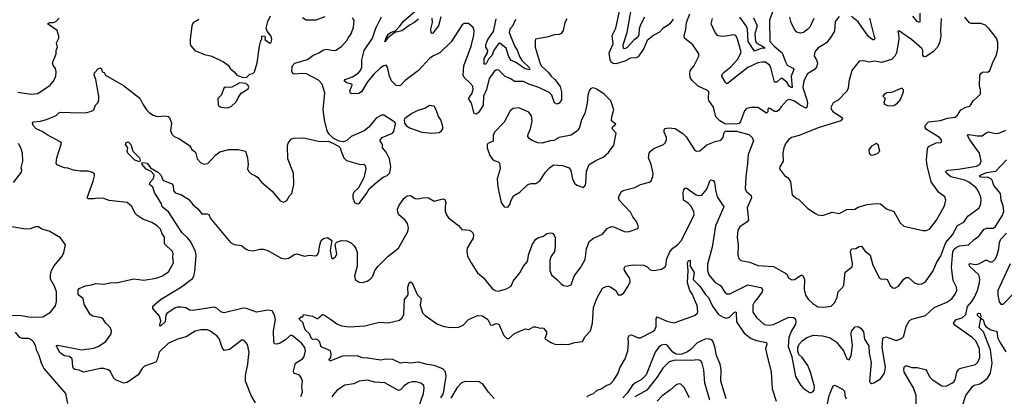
# Model space of a CAD drawing. Extents: x 2133461 to 2293071, y 753526 to 916327.
# Tile 307 of 459: x 2224932 to 2233754, y 881809 to 885181. Entities that reach past the tile are written whole.
import ezdxf

# ---------------------------------------------------------------- set-up
doc = ezdxf.new("R2010")
doc.units = 0

msp = doc.modelspace()

# ---------------------------------------------------------------- linework, layer by layer
at = {"layer": '0CON10XD'}
for points in [[(2230788.8, 885185), (2230756.2, 885145), (2230691.9, 885098.1), (2230665, 885069.2), (2230615, 885042.9), (2230554.7, 884995.3), (2230525, 884922), (2230475, 884847.5), (2230455, 884840), (2230405, 884835.9), (2230355, 884808.9), (2230275, 884786.2), (2230249.8, 884789.8), (2230232, 884802), (2230222, 884822), (2230215.3, 884885), (2230249.6, 884965), (2230241.7, 885038.3), (2230273.8, 885105), (2230320.8, 885325)], [(2231705, 885323.8), (2231652, 885178), (2231654.7, 884985), (2231691.1, 884945), (2231764, 884884), (2231792.5, 884805), (2231810, 884775), (2231866.5, 884745), (2231868.8, 884735), (2231845.2, 884675), (2231853.8, 884575), (2231845, 884572.5), (2231825.5, 884585), (2231805, 884620.4), (2231765, 884655.6), (2231755, 884657.1), (2231715, 884620.6), (2231695, 884622.9), (2231662.4, 884752.4), (2231650, 884775), (2231615, 884800), (2231585, 884802.1), (2231545.3, 884794.7), (2231455, 884753.9), (2231275, 884609.2), (2231265, 884609.2), (2231255, 884618.8), (2231224.2, 884675), (2231229.2, 884695), (2231245, 884712.5), (2231305, 884760), (2231364.7, 884825), (2231392.1, 884875), (2231396.2, 884893.8), (2231364.4, 885005.6), (2231348.3, 885038.3), (2231335, 885045.6), (2231235, 885032), (2231187.7, 885037.7), (2231163.6, 885065), (2231126.9, 885145), (2231139.6, 885190.4)], [(2226965, 884664), (2226995, 884692.5), (2227020.7, 884699.3), (2227036.2, 884715), (2227060, 884795), (2227080, 884945), (2227093, 884993), (2227102.5, 885005), (2227103.3, 885035), (2227125, 885037.5), (2227132.5, 885025), (2227130, 885005), (2227175, 884970), (2227185, 884980), (2227191.2, 885005), (2227185, 885032.5), (2227149.3, 885079.3), (2227140, 885105), (2227154.2, 885165), (2227179.5, 885215)], [(2228505, 885186.1), (2228465, 885153.8), (2228430, 885135), (2228355, 885082.1), (2228292.5, 885067.5), (2228231.5, 885018.5), (2228205, 884982.5), (2228215, 885019.2), (2228235, 885047.1), (2228255, 885066.4), (2228299.6, 885080.4), (2228338.1, 885121.9), (2228367.3, 885165), (2228500.2, 885279.8)], [(2230531.1, 885205), (2230493.8, 885135), (2230482.1, 885097.9), (2230478.9, 885045), (2230470.2, 885025), (2230435, 884996.8), (2230375, 884931.6), (2230355, 884919.1), (2230343.6, 884923.6), (2230339, 884955), (2230374.9, 885065.1), (2230411.8, 885268.2)], [(2232275, 885208.8), (2232238, 885165), (2232232.7, 885077.3), (2232194.2, 885015), (2232160, 884975), (2232083.8, 884925), (2232056.1, 884893.9), (2232050, 884855), (2232072.1, 884822.1), (2232080.4, 884795), (2232073.1, 884756.9), (2232053.4, 884736.6), (2231992.2, 884695), (2231956.9, 884635), (2231948.6, 884575), (2231984.7, 884465), (2231989.6, 884435), (2231986, 884394), (2231975, 884390), (2231965, 884394.2), (2231915, 884421.8), (2231875, 884452.5), (2231832.4, 884467.6), (2231809.8, 884460.2), (2231755, 884399.4), (2231731.1, 884368.9), (2231715, 884358.1), (2231695, 884359.4), (2231655, 884385.8), (2231642, 884388), (2231635, 884380), (2231634.2, 884355), (2231625, 884342.9), (2231545, 884394.3), (2231485, 884394.4), (2231445, 884386.9), (2231426.9, 884365), (2231391.2, 884268.8), (2231377.5, 884252.5), (2231365, 884248), (2231255, 884245.7), (2231205.6, 884275.6), (2231171.1, 884311.1), (2231148.5, 884398.5), (2231107.8, 884457.8), (2231103.6, 884475), (2231107.3, 884535), (2231095, 884547.3), (2231010, 884585), (2230956.3, 884636.3), (2230940.6, 884665), (2230935.4, 884695), (2230939.1, 884725), (2230971.2, 884765), (2231016, 884855), (2231017.5, 884875), (2230965, 884957.5), (2230890, 885015), (2230886, 885035), (2230900, 885095), (2230908, 885155), (2230935.7, 885234.3)], [(2232998.5, 885238.5), (2232998.2, 885161.8), (2232993.9, 885156.1), (2232975, 885164.4), (2232935, 885212.3)], [(2224915, 884531.1), (2225035, 884515.6), (2225095, 884520.6), (2225205.6, 884594.4), (2225231.7, 884628.3), (2225255, 884672.5), (2225258.6, 884715), (2225252.5, 884745), (2225232, 884775), (2225226, 884795), (2225258.8, 884875), (2225258.8, 884905), (2225270, 884935), (2225263.3, 884975), (2225283.3, 885015), (2225283.3, 885035), (2225267.5, 885085), (2225182.5, 885145), (2225200, 885155), (2225235, 885156.2), (2225257.5, 885165), (2225286.1, 885193.9)], [(2226536.1, 885183.9), (2226487, 885153), (2226473.6, 885126.4), (2226460, 885005), (2226460, 884965), (2226466.4, 884946.4), (2226502.5, 884905), (2226588.3, 884868.3), (2226655, 884853.3), (2226757.5, 884805), (2226800, 884775), (2226820.7, 884740.7), (2226853.9, 884713.9), (2226877.5, 884685), (2226925.9, 884665.9), (2226965, 884664)], [(2228020, 884185), (2227903.3, 884135), (2227865, 884100), (2227835, 884086.2), (2227795, 884092), (2227740.5, 884120.5), (2227705.5, 884155.5), (2227687.5, 884185), (2227662.2, 884285), (2227650, 884375), (2227665.6, 884525), (2227641.4, 884605), (2227608.8, 884638.8), (2227502.5, 884695), (2227465, 884700), (2227392.2, 884692.2), (2227379.4, 884699.4), (2227370.7, 884720.7), (2227373.5, 884765), (2227398.8, 884791.2), (2227512, 884825), (2227558.9, 884861.1), (2227613.3, 884885), (2227655, 884912), (2227684.2, 884915.8), (2227745, 884906), (2227765, 884909.2), (2227815, 884942), (2227864.2, 884995), (2227879.3, 885020.7), (2227901.4, 885055), (2227924.3, 885115.7), (2227929.2, 885175), (2227915, 885198.8)], [(2227665, 885206.9), (2227585, 885178.2), (2227497.8, 885177.8), (2227466.4, 885196.4)], [(2229835, 885190), (2229817.5, 885155), (2229801.5, 885085), (2229782.8, 885057.2), (2229765, 885048.1), (2229725, 885045.6), (2229655, 885025.6), (2229555, 885007.5), (2229550, 884995), (2229552, 884935), (2229595.6, 884785), (2229607.5, 884765), (2229669.1, 884709.1), (2229693.8, 884675), (2229726.1, 884646.1), (2229773.9, 884583.9), (2229785.8, 884535.8), (2229786.6, 884463.4), (2229765, 884434.3), (2229745, 884424), (2229725, 884437.5), (2229700, 884505), (2229675, 884528.1), (2229585, 884574.3), (2229495, 884603.8), (2229445, 884627.1), (2229365, 884628.5), (2229331.8, 884651.8), (2229282.2, 884672.3), (2229225, 884728.6), (2229205, 884731.9), (2229183.7, 884716.3), (2229140, 884655), (2229114.7, 884555), (2229087.5, 884495), (2229084.4, 884415), (2229045, 884354), (2229025, 884336.2), (2229005, 884340), (2228979.6, 884435), (2228954.5, 884475), (2228983.1, 884516.9), (2228995.3, 884555), (2228991.3, 884585), (2228965.6, 884615), (2228914.2, 884665), (2228904.5, 884685), (2228911.7, 884768.3), (2228976.7, 884945), (2229002.3, 885042.3), (2229003.6, 885083.6), (2228995, 885110), (2228955, 885147.5), (2228915, 885146.7), (2228897.5, 885135), (2228798, 884982), (2228695.6, 884884.4), (2228634.5, 884855.5), (2228605, 884832.5), (2228505.7, 884725), (2228385, 884637.5), (2228345, 884592), (2228325, 884587.5), (2228305, 884592), (2228263.9, 884633.9), (2228245.6, 884675), (2228227, 884757), (2228215, 884772.5), (2228195, 884768.8), (2228165, 884750.6), (2228105, 884692.4), (2228048.7, 884625), (2227995.4, 884534.6), (2227970.2, 884519.8), (2227906.5, 884516.5), (2227895, 884522.5), (2227890.9, 884545), (2227910.6, 884595), (2227908, 884605), (2227863.3, 884615), (2227840, 884635), (2227850, 884645), (2227915, 884669.2), (2227965, 884701.6), (2227985.8, 884725), (2227996.5, 884756.5), (2227997.6, 884822.4), (2228019.2, 884905), (2228092.5, 885015), (2228123.8, 885105), (2228174.6, 885205.4)], [(2228705, 885207.5), (2228685, 885125.6), (2228635, 885060.8), (2228625, 885056.7), (2228617.7, 885067.7), (2228617, 885097), (2228630.7, 885155), (2228628.9, 885195)], [(2229375, 885181.9), (2229347, 885123), (2229323.8, 885095), (2229316.8, 885065), (2229366.1, 884946.1), (2229389.3, 884909.3), (2229412.2, 884845), (2229433.2, 884813.2), (2229495.3, 884755), (2229502, 884738), (2229497.8, 884732.2), (2229455, 884744), (2229375, 884800.6), (2229335, 884815.4), (2229315, 884847.5), (2229290.5, 884925), (2229235, 884970.9), (2229218.7, 884961.3), (2229179, 884901), (2229166.8, 884863.2), (2229132.4, 884827.6), (2229115, 884792.9), (2229105, 884782.2), (2229095, 884783.3), (2229095.2, 884835), (2229124, 884885), (2229128.2, 884905), (2229108.2, 884935), (2229108.9, 884955), (2229127.5, 885005), (2229178.5, 885075), (2229190.5, 885129.5), (2229202.5, 885187.5)], [(2231506.5, 885196.5), (2231539.8, 885125), (2231520.4, 885055), (2231525.2, 884985.2), (2231539, 884969), (2231587.8, 884945), (2231611.2, 884925), (2231575, 884923.4), (2231515, 884899.3), (2231459.3, 884985), (2231453.3, 885095), (2231442.8, 885125), (2231385, 885202.4)], [(2233187.9, 885192.1), (2233183.1, 885085), (2233186.9, 885035), (2233175, 884973.8), (2233155, 884936), (2233120.8, 884895), (2233055, 884851.1), (2233035, 884849.2), (2233025.6, 884865), (2233025.4, 884905.4), (2233015, 884922.5), (2232923.8, 885003.8), (2232835, 885063.3), (2232815, 885077.5), (2232805, 885080), (2232800, 885075), (2232806.7, 885056.7), (2232808.1, 885005), (2232787.9, 884885), (2232774, 884856), (2232744, 884826), (2232655, 884798.5), (2232595, 884811.1), (2232545, 884801.4), (2232495, 884814), (2232455, 884808.8), (2232388.8, 884725), (2232360.9, 884629.1), (2232354.4, 884565), (2232342, 884538), (2232265, 884462), (2232222.2, 884437.8), (2232200, 884395), (2232205.7, 884375), (2232221.1, 884355), (2232302.9, 884305), (2232304.3, 884295), (2232289.2, 884275), (2232087.9, 884212.1), (2231916.4, 884143.6), (2231846.7, 884125), (2231825, 884109.2), (2231797.5, 884075), (2231780, 884035), (2231770, 883985), (2231772, 883915), (2231744.2, 883865), (2231740, 883845), (2231785, 883786.7), (2231816.7, 883765), (2231839.1, 883729.1), (2231853.6, 883613.6), (2231895, 883580), (2231910, 883575), (2231995, 883490), (2232062.5, 883445), (2232085, 883433.8), (2232125, 883428.8), (2232212.3, 883457.7), (2232275, 883446.2), (2232345, 883480), (2232414.1, 883485.9), (2232445, 883502), (2232525, 883525.8), (2232605, 883536), (2232645, 883533.3), (2232698.8, 883488.8), (2232765, 883463.8), (2232821.3, 883361.3), (2232855, 883331.2), (2233025, 883292)], [(2232048.3, 885191.7), (2232010.8, 885115), (2231994.3, 885095), (2231955, 885065.6), (2231929.7, 885060.3), (2231895, 885070.8), (2231874.5, 885094.5), (2231844.6, 885154.6), (2231831.9, 885205)], [(2232546, 885195), (2232585, 885040.8), (2232593.1, 885015), (2232588.7, 885001.3), (2232575, 885001.9), (2232555, 885014.6), (2232534.2, 885035), (2232445, 885162.7), (2232385, 885208.5)], [(2233025, 883292), (2233055, 883293.8), (2233085, 883306.2), (2233145.6, 883385), (2233219.4, 883515), (2233232, 883565), (2233221.2, 883595), (2233168.8, 883635), (2233100.5, 883730.5), (2233064, 883875), (2233056.9, 883925), (2233065.6, 884024.4), (2233075, 884046.7), (2233145, 884078.8), (2233185, 884082.5), (2233191.7, 884088.3), (2233192.5, 884105), (2233175, 884126), (2233056.6, 884196.6), (2233044.2, 884215), (2233044.2, 884235), (2233075, 884265.7), (2233182.1, 884277.9), (2233245, 884298.5), (2233315, 884309.4), (2233335, 884326), (2233366, 884375), (2233411.1, 884398.9), (2233445, 884408), (2233455, 884420), (2233475, 884456), (2233540, 884515), (2233540, 884555), (2233532.9, 884585), (2233536, 884685), (2233547.3, 884702.7), (2233565, 884713.8), (2233608.3, 884711.7), (2233624.2, 884725.8), (2233654.4, 884805.6), (2233686, 884865), (2233697.3, 884922.7), (2233697.7, 884977.7), (2233683.8, 885015), (2233619.1, 885099.1), (2233585, 885131.2), (2233545, 885147.5), (2233457.3, 885147.3), (2233443.4, 885153.4), (2233400.8, 885205)], [(2227045, 881751.2), (2227006.7, 881815), (2226955.8, 881945), (2226955.9, 881995.9), (2226975.8, 882095), (2226981.4, 882158.6), (2226987.5, 882205), (2226972.3, 882272.3), (2226945, 882308.8), (2226925, 882313.8), (2226811.2, 882228.8), (2226765, 882220), (2226745.5, 882245.5), (2226720, 882325), (2226699.4, 882349.4), (2226635, 882395.8), (2226615, 882402.5), (2226555, 882404.3), (2226505, 882391.9), (2226425, 882340.6), (2226355, 882324.3), (2226266.4, 882283.6), (2226181.4, 882205), (2226167.8, 882145), (2226152, 882115), (2226050.9, 882079.1), (2226030.9, 882059.1), (2225995, 882000), (2225895, 881931.9), (2225865, 881927.5), (2225792, 881955), (2225771.4, 881975), (2225745, 882030), (2225725.8, 882045.8), (2225685, 882058), (2225655, 882058.6), (2225505, 882024.2), (2225465, 882041.9), (2225427.5, 882047.5), (2225415, 882057.5), (2225407.5, 882075), (2225403.5, 882145), (2225378, 882165), (2225335, 882171.6), (2225309.5, 882185), (2225289.1, 882205), (2225263.8, 882255), (2225260, 882265), (2225275, 882265.6), (2225485, 882224.7), (2225595, 882240.4), (2225635, 882255.6), (2225705, 882300.8), (2225750.9, 882369.1), (2225754.3, 882395), (2225743.1, 882425), (2225703.6, 882463.6), (2225679.7, 882499.7), (2225665, 882510.8), (2225586.7, 882525), (2225565, 882542.5), (2225510.6, 882635), (2225501.2, 882685), (2225456.9, 882716.9), (2225455, 882760), (2225465.6, 882774.4), (2225521.7, 882798.3), (2225575, 882805.8), (2225615, 882820), (2225685, 882813.1), (2225755, 882826.9), (2225795.5, 882824.5), (2225955, 882861.1), (2226045, 882848.1), (2226155, 882865.7), (2226206.2, 882885), (2226265, 882924.2), (2226310, 883005), (2226303.9, 883056.1), (2226307.5, 883085), (2226300, 883105), (2226230, 883175), (2226229.2, 883235), (2226208, 883265), (2226193.1, 883305), (2226165, 883336.7), (2226115.3, 883365.3), (2226035, 883395.6), (2225980.7, 883430.7), (2225968, 883445), (2225937.4, 883507.4), (2225895, 883542.9), (2225735, 883562), (2225685, 883578.8), (2225635.9, 883584.1), (2225595, 883576.2), (2225545, 883577.5), (2225537.5, 883585), (2225591.4, 883735), (2225603.6, 883783.6), (2225601.2, 883801.2), (2225583.9, 883813.9), (2225545.8, 883825.8), (2225475, 883824.3), (2225415, 883834), (2225365, 883851.2), (2225335, 883853.8), (2225265, 883882.5), (2225258.8, 883895), (2225264.4, 883945), (2225306.7, 884075), (2225301.2, 884085), (2225179.5, 884149.5), (2225135, 884180.5), (2225080.6, 884205), (2225052.9, 884235), (2225046, 884254), (2225055, 884265.8), (2225118.6, 884271.4), (2225171.7, 884288.3), (2225257.7, 884322.3), (2225284.2, 884345.8), (2225305, 884352.5), (2225474.2, 884345.8), (2225535, 884350.8), (2225575, 884361.2), (2225596.7, 884375), (2225612, 884415), (2225632.7, 884437.3), (2225642, 884465), (2225640.8, 884495), (2225614.3, 884644.3), (2225598.8, 884685), (2225603.3, 884705), (2225635, 884740), (2225655, 884750), (2225665, 884740), (2225672.5, 884715), (2225688.3, 884708.3), (2225702.5, 884685), (2225861.7, 884591.7), (2226008.7, 884478.7), (2226035, 884423.3), (2226068, 884375), (2226095, 884347.5), (2226127, 884327), (2226165, 884314.3), (2226235, 884320), (2226262.5, 884315), (2226275, 884306.2), (2226292, 884255), (2226282.3, 884187.7), (2226296, 884155), (2226316.4, 884136.4), (2226357.3, 884117.3), (2226454, 884055), (2226475, 884020), (2226507.5, 883995), (2226522.9, 883935), (2226555, 883898), (2226585, 883888.8), (2226617, 883893), (2226689.7, 883970.3), (2226725, 883999.2), (2226805, 884019.4), (2226888.8, 884018.8), (2226955, 884002.5), (2226972, 883945), (2226978.6, 883885), (2226972.5, 883845), (2226982, 883825), (2227005, 883802), (2227045, 883784), (2227066.8, 883766.8), (2227100, 883725), (2227194.2, 883644.2), (2227265, 883560), (2227295, 883547.5), (2227325, 883562.5), (2227351.2, 883605), (2227371.2, 883625), (2227390, 883705), (2227385.5, 883805.5), (2227335.7, 883935), (2227332.7, 884047.3), (2227338.8, 884075), (2227365, 884110), (2227385, 884119.2), (2227475, 884123.8), (2227625, 884090.8), (2227695, 884092.5), (2227745, 884073.8), (2227788.8, 884048.8), (2227803.6, 884033.6), (2227813.3, 884005), (2227836.7, 883945), (2227859.3, 883919.3), (2227985, 883883.3), (2228015, 883886.7), (2228026.7, 883875), (2228032.5, 883845), (2228016.7, 883765), (2227967.5, 883675), (2227925, 883637.5), (2227916.4, 883613.6), (2227916.2, 883585), (2227933.3, 883545), (2227955, 883531.2), (2227975, 883536.7), (2228041.2, 883625), (2228064.1, 883665.9), (2228137.7, 883732.3), (2228189.5, 883770.5), (2228225, 883786.2), (2228249.1, 883810.9), (2228256.9, 883865), (2228245.7, 883935.7), (2228216.1, 883996.1), (2228182.5, 884035), (2228182.5, 884065), (2228162.5, 884095), (2228162.5, 884105), (2228180, 884125), (2228273.3, 884165), (2228285, 884180), (2228300, 884245), (2228300, 884255), (2228290, 884265), (2228250.7, 884290.7), (2228195, 884326), (2228175, 884326), (2228125, 884300.8), (2228060.9, 884219.1), (2228020, 884185)], [(2226795, 884393.3), (2226826.1, 884403.9), (2226875, 884447.5), (2226891.7, 884488.3), (2226916.1, 884523.9), (2226979.1, 884560.9), (2226984.2, 884575.8), (2226975, 884598.6), (2226955, 884610), (2226905, 884616.2), (2226831.7, 884578.3), (2226815, 884573.8), (2226775, 884576.7), (2226761.9, 884568.1), (2226741.2, 884508.8), (2226708.8, 884475), (2226710.7, 884420.7), (2226717, 884407), (2226735, 884397.5), (2226795, 884393.3)], [(2229305, 883503.3), (2229323.3, 883525), (2229336.2, 883565), (2229357.3, 883602.7), (2229415, 883638), (2229486.7, 883705), (2229515, 883714), (2229555.8, 883714.2), (2229593, 883737), (2229644.5, 883815.5), (2229678, 883855), (2229715, 883880), (2229796.1, 883876.1), (2229856.7, 883855), (2229871.2, 883831.2), (2229884.2, 883754.2), (2229906.7, 883715), (2229925, 883700), (2229985, 883677.5), (2230000, 883695), (2230006.2, 883715), (2230012, 883825), (2230035, 883883.3), (2230095, 883921.2), (2230160.5, 883949.5), (2230209.5, 883990.5), (2230255, 884056.7), (2230278, 884165), (2230240.8, 884205), (2230246.4, 884223.6), (2230272.5, 884245), (2230233.8, 884275), (2230236.7, 884315), (2230256.7, 884375), (2230248.3, 884401.7), (2230227.5, 884455), (2230168.8, 884515), (2230105, 884560), (2230075, 884570), (2230050, 884565), (2230036.1, 884543.9), (2230024.3, 884505.7), (2230018, 884435), (2229995, 884340), (2229966.1, 884283.9), (2229947.1, 884215), (2229932.5, 884187.5), (2229875, 884146.9), (2229765.7, 884125.7), (2229719.3, 884100.7), (2229685, 884096.9), (2229615, 884076), (2229575, 884078), (2229525, 884099.2), (2229500, 884115), (2229485.8, 884135), (2229486.9, 884155), (2229507.8, 884205), (2229523.3, 884275), (2229518.9, 884318.9), (2229494.3, 884354.3), (2229405, 884390.8), (2229355, 884386.2), (2229325.9, 884364.1), (2229274, 884265), (2229187.1, 884175), (2229175.8, 884145), (2229175, 884093.3), (2229128.3, 884071.7), (2229120.7, 884059.3), (2229121.2, 884035), (2229145.8, 883965.8), (2229165.9, 883935.9), (2229185, 883920), (2229218.3, 883908.3), (2229230, 883895), (2229238, 883845), (2229210.8, 883755), (2229215, 883680), (2229247.5, 883545), (2229272.5, 883505), (2229305, 883503.3)], [(2232715, 884411.2), (2232765, 884413.8), (2232798, 884435), (2232823.9, 884466.1), (2232852.5, 884535), (2232851.7, 884551.7), (2232837, 884567), (2232745, 884530), (2232702.3, 884527.7), (2232678.3, 884511.7), (2232667.5, 884495), (2232686, 884475), (2232674.3, 884435), (2232680, 884425), (2232715, 884411.2)], [(2228625, 884164.2), (2228689.5, 884170.5), (2228712.5, 884185), (2228722.5, 884205), (2228723.3, 884225), (2228706.2, 884285), (2228683.8, 884315), (2228665, 884372.5), (2228646.1, 884406.1), (2228605, 884412.5), (2228562.5, 884385), (2228505, 884370), (2228445, 884342.5), (2228382.5, 884295), (2228377.5, 884285), (2228380, 884255), (2228395, 884232.5), (2228424.1, 884214.1), (2228535, 884173.8), (2228625, 884164.2)], [(2227458.8, 881971.2), (2227438.9, 881998.9), (2227390, 882015), (2227386.2, 882035), (2227404.2, 882105), (2227465, 882144.3), (2227480, 882165), (2227492.5, 882215), (2227487.8, 882245), (2227458.6, 882285), (2227375, 882354), (2227355, 882352), (2227314.5, 882315.5), (2227265, 882285.8), (2227235, 882275.8), (2227215, 882278.8), (2227208.1, 882298.1), (2227206.4, 882395), (2227222.9, 882495), (2227216, 882535), (2227193.3, 882575), (2227155, 882580.8), (2227055, 882561.1), (2226965, 882593.6), (2226935, 882598.2), (2226765, 882555.8), (2226735, 882565.6), (2226698.1, 882598.1), (2226675, 882607.8), (2226485, 882577.5), (2226455, 882581.2), (2226425, 882600), (2226375, 882606.9), (2226345, 882607.5), (2226325, 882600), (2226251.1, 882548.9), (2226242.9, 882535), (2226237.1, 882475), (2226195, 882437.5), (2226187.5, 882445), (2226195.8, 882484.2), (2226185.8, 882525), (2226125.8, 882595.8), (2226125.8, 882615), (2226193.4, 882676.6), (2226381.8, 882788.2), (2226480, 882865), (2226492.2, 882885), (2226502.1, 882925), (2226514.7, 883065.3), (2226508.2, 883105), (2226465, 883191.5), (2226439.1, 883225), (2226385.7, 883275.7), (2226265, 883459.2), (2226210, 883505), (2226202.7, 883532.7), (2226141.5, 883635), (2226125, 883681.2), (2226096.2, 883705), (2226102.5, 883725), (2226130, 883760), (2226138.1, 883785), (2226135.6, 883795.6), (2226110.3, 883820.3), (2226065, 883841.9), (2226029.2, 883885), (2226026.7, 883895), (2226035, 883901.2), (2226075, 883896.9), (2226105.6, 883855.6), (2226175, 883813.8), (2226198.6, 883785), (2226216.2, 883745), (2226295, 883712), (2226306, 883695), (2226311.7, 883651.7), (2226325, 883631.4), (2226375, 883615.8), (2226446, 883575), (2226484, 883525), (2226527.6, 883487.6), (2226565, 883444), (2226612, 883442), (2226625.7, 883435.7), (2226642.1, 883402.1), (2226822.5, 883185), (2226855, 883168.9), (2226920.3, 883160.3), (2226955, 883128.8), (2226978.1, 883118.1), (2227025, 883111.4), (2227085, 883126.4), (2227115, 883127.1), (2227155, 883112.9), (2227275, 883045.6), (2227311.7, 883038.3), (2227345, 883044.3), (2227391.1, 883078.9), (2227415, 883084.4), (2227485, 883063.3), (2227525, 883072.9), (2227585, 883068), (2227595, 883070), (2227605, 883082), (2227613.6, 883105), (2227621.1, 883165), (2227632.9, 883205), (2227655, 883222.9), (2227691.7, 883231.7), (2227730, 883205), (2227714.1, 883115), (2227725, 883047.5), (2227735, 883038.8), (2227762.4, 883057.6), (2227773.1, 883085), (2227757.5, 883165), (2227770.7, 883189.3), (2227815, 883203.3), (2227865, 883201.2), (2227905, 883180), (2227927.7, 883157.7), (2227945, 883132.5), (2227957.1, 883095), (2227957.1, 882975), (2227932, 882885), (2227936.7, 882855), (2227975, 882831.2), (2228005, 882828.8), (2228045, 882838.8), (2228072.1, 882857.9), (2228095, 882883.8), (2228114.5, 882935), (2228143.5, 882975), (2228235, 883064.5), (2228325.7, 883135), (2228410, 883285), (2228416.9, 883315), (2228406.9, 883355), (2228385.8, 883385), (2228330, 883435), (2228319.2, 883455), (2228316, 883485), (2228328.6, 883515), (2228375, 883580), (2228405, 883604.2), (2228435, 883607.5), (2228475, 883580.8), (2228504.1, 883575.9), (2228555, 883588), (2228595, 883586.2), (2228645, 883556.2), (2228725, 883576), (2228742.3, 883572.3), (2228750, 883545), (2228743.1, 883505), (2228745.6, 883465.6), (2228755.8, 883435), (2228775, 883406.2), (2228865, 883337.5), (2228895, 883302.5), (2228960, 883295), (2228977.3, 883287.3), (2228991.2, 883271.2), (2228997.5, 883255), (2228995.7, 883225), (2228972.5, 883185), (2228942.5, 883135), (2228937.5, 883105), (2228946, 883065), (2228977.5, 883005), (2229034, 882915), (2229085, 882873.8), (2229165, 882773.8), (2229192.5, 882755), (2229219.5, 882750.5), (2229295, 882770), (2229337.1, 882795), (2229355, 882841.2), (2229414.5, 882915), (2229445.3, 882974.7), (2229481.9, 883015), (2229494, 883085), (2229528.3, 883171.7), (2229555, 883213.3), (2229575, 883226.7), (2229625, 883241.2), (2229655, 883266.7), (2229685, 883272), (2229705, 883268.8), (2229722.3, 883252.3), (2229730.3, 883230.3), (2229730.8, 883155), (2229723.2, 883106.8), (2229692.4, 883057.6), (2229681.1, 883025), (2229682.5, 882935), (2229696, 882895), (2229743.8, 882855), (2229784.4, 882814.4), (2229805, 882802), (2229843.6, 882796.4), (2229875, 882807.5), (2229900, 882885), (2229960, 882965), (2229997.6, 883032.4), (2230011.3, 883128.7), (2230035.5, 883194.5), (2230075, 883224), (2230155, 883262), (2230195, 883310), (2230235, 883329.2), (2230255, 883327.1), (2230347.5, 883285), (2230385, 883280), (2230469.5, 883310.5), (2230476.7, 883325), (2230460, 883375), (2230426.8, 883416.8), (2230405, 883458), (2230302.5, 883565), (2230297.8, 883585), (2230302.2, 883605), (2230325, 883643.3), (2230338.3, 883651.7), (2230445, 883677.1), (2230495, 883705.7), (2230575, 883726.2), (2230590.5, 883739.5), (2230606.1, 883776.1), (2230607.1, 883805), (2230591.1, 883885), (2230567.9, 883945), (2230571.2, 883985), (2230583.5, 884005), (2230615, 884028.8), (2230700, 884065), (2230715, 884078.8), (2230727.1, 884105), (2230727.1, 884125), (2230708, 884175), (2230706.2, 884195), (2230715, 884208), (2230745, 884214), (2230805, 884205.6), (2230875, 884162.9), (2230902.6, 884132.6), (2230977.5, 884015), (2230997, 884003), (2231025, 884007.5), (2231090.5, 884059.5), (2231165, 884090), (2231215, 884103.3), (2231236.2, 884125), (2231245, 884170), (2231256.7, 884183.3), (2231355, 884184), (2231465, 884152.5), (2231495.6, 884125.6), (2231505.8, 884095), (2231458.9, 883975), (2231454.5, 883895), (2231437.8, 883775), (2231431.4, 883665), (2231443.4, 883643.4), (2231485, 883608), (2231490.6, 883585), (2231450, 883495), (2231462.5, 883385), (2231450.3, 883369.7), (2231386.2, 883325), (2231366, 883295), (2231362, 883235), (2231370.8, 883165), (2231367.1, 883075), (2231375, 883043.8), (2231395, 883024.2), (2231475, 883008.6), (2231545, 882980), (2231685, 882970), (2231804.3, 882904.3), (2231825, 882866.7), (2231850.8, 882850.8), (2231875, 882854.3), (2231935, 882892.5), (2231945, 882892.5), (2231963.2, 882853.2), (2231962.2, 882765), (2231972.5, 882715), (2231997.1, 882677.1), (2232038.3, 882638.3), (2232085, 882608.8), (2232135, 882606), (2232202.5, 882615), (2232235, 882647.5), (2232257.5, 882695), (2232266.2, 882745), (2232306.2, 882785), (2232318, 882805), (2232329.7, 882920.3), (2232392.3, 882967.7), (2232394.1, 882995.9), (2232377.1, 883105), (2232385, 883128), (2232425, 883131.2), (2232455, 883151.2), (2232475, 883153.8), (2232505, 883110), (2232552.7, 883072.7), (2232575, 882982.5), (2232635, 882866.7), (2232655, 882856.2), (2232685, 882860), (2232704.1, 882854.1), (2232735, 882796.7), (2232755, 882781.2), (2232775, 882776.7), (2232805, 882796.2), (2232855, 882858.8), (2232875, 882873.3), (2232895, 882873.3), (2232952.7, 882822.7), (2232985, 882813.3), (2233015, 882816.2), (2233048.8, 882835), (2233118.3, 882931.7), (2233148.2, 883005), (2233185, 883065.8), (2233230.7, 883185), (2233290, 883255), (2233335, 883337.1), (2233390.9, 883369.1), (2233429.1, 883420.9), (2233526.2, 883493.8), (2233539.8, 883520.2), (2233547.8, 883565), (2233543.1, 883595), (2233516.9, 883655), (2233497.9, 883677.9), (2233438.1, 883725), (2233401.4, 883745), (2233274.4, 883774.4), (2233240, 883805), (2233229.2, 883825), (2233247.5, 883835), (2233345, 883842.9), (2233505, 883870), (2233535.4, 883885), (2233546.2, 883915), (2233532.3, 883985), (2233445.4, 884105), (2233424, 884145), (2233426.7, 884153.3), (2233436, 884154), (2233509.9, 884139.9), (2233555, 884140.4), (2233592, 884168), (2233615, 884175.5), (2233675, 884163.4), (2233705.9, 884164.1), (2233768.2, 884191.8)], [(2224877.2, 883722.8), (2224947.1, 883815), (2224950.8, 883835), (2224945.8, 883855), (2224960.8, 883915), (2224958.6, 883985), (2224942.9, 884035), (2224922.6, 884072.6)], [(2226005, 883908.8), (2225963.4, 883923.4), (2225901.2, 883985), (2225895.4, 884005), (2225901.1, 884035), (2225880.8, 884065), (2225885, 884081.2), (2225905, 884086.2), (2225929.5, 884065), (2225945.5, 884005), (2226004.4, 883945), (2226011.2, 883918.8), (2226005, 883908.8)], [(2232565, 883967.5), (2232585, 883972.5), (2232620, 883985), (2232640, 884005), (2232625, 884060), (2232605, 884072.5), (2232565, 884047.5), (2232540, 884015), (2232542.5, 883985), (2232553.6, 883973.6), (2232565, 883967.5)], [(2231538.3, 882678.3), (2231515.6, 882655), (2231501.1, 882625), (2231502, 882562), (2231533.8, 882513.8), (2231602.8, 882452.8), (2231646.3, 882446.3), (2231685, 882450.8), (2231825, 882516.4), (2231865.6, 882515.6), (2231882.4, 882502.4), (2231887.9, 882477.9), (2231883.8, 882455), (2231847.1, 882395), (2231823.5, 882335), (2231817.5, 882255), (2231851.7, 882161.7), (2231882.9, 881985), (2231930, 881905), (2231950.9, 881880.9), (2232015, 881838.8), (2232040.3, 881849.7), (2232050, 881865), (2232054.2, 881895), (2232018.8, 882025), (2231995, 882084), (2231944.2, 882155), (2231912.7, 882182.7), (2231905, 882210), (2231904, 882245), (2231916.9, 882275), (2231944.7, 882305.3), (2231985, 882335.5), (2232045.5, 882355.5), (2232125, 882350.5), (2232195, 882331.5), (2232248.1, 882295), (2232312.2, 882215), (2232343.2, 882143.2), (2232365, 882136.7), (2232381.9, 882175), (2232392.9, 882265), (2232383.8, 882365), (2232386.6, 882393.4), (2232419.3, 882430.7), (2232445, 882433.8), (2232469.7, 882419.7), (2232494, 882385), (2232501.2, 882321.2), (2232539.4, 882259.4), (2232544.6, 882195), (2232560.9, 882110.9), (2232548, 881945), (2232552.5, 881932.5), (2232565, 881924), (2232585, 881928), (2232646.2, 881965), (2232680.6, 882015), (2232689.8, 882070.2), (2232661.1, 882245), (2232665.8, 882325), (2232675, 882335.7), (2232695, 882340.8), (2232785, 882309.4), (2232834.6, 882325.4), (2232853.7, 882346.3), (2232873.9, 882435), (2232905, 882488.5), (2232925, 882499.5), (2233047.4, 882532.6), (2233127.2, 882602.8), (2233239.8, 882650.2), (2233285, 882682), (2233315, 882723.8), (2233328.6, 882755), (2233325.8, 882785), (2233296.2, 882846.2), (2233282.6, 882962.6), (2233293.8, 883105), (2233304.5, 883125.5), (2233325, 883143.6), (2233355, 883154.7), (2233433.9, 883166.1), (2233485.8, 883214.2), (2233526.6, 883243.4), (2233575, 883305.6), (2233597, 883313), (2233654.6, 883315.4), (2233675, 883328.6), (2233735.4, 883425), (2233751.1, 883465), (2233743.1, 883515), (2233726.8, 883565), (2233719, 883625), (2233659.2, 883695), (2233645.8, 883745), (2233635, 883756.9), (2233605, 883770.5), (2233555, 883769.3), (2233535, 883774.8), (2233535, 883787.3), (2233595, 883811.8), (2233680, 883825), (2233775, 883926.2)], [(2228705.6, 881795), (2228728.2, 881835), (2228740, 881895), (2228752.2, 881985), (2228747.5, 882027.5), (2228724, 882055), (2228645, 882085.9), (2228584.2, 882094.2), (2228505, 882113.3), (2228435, 882106), (2228385, 882112.4), (2228345, 882105.2), (2228275, 882139.2), (2228215, 882140), (2228165, 882130.8), (2228051.3, 882151.3), (2228005, 882152), (2227955, 882172.3), (2227825, 882169.5), (2227712.3, 882122.3), (2227706.7, 882135), (2227720, 882155), (2227724.1, 882185.9), (2227718, 882215), (2227635, 882250.8), (2227618.8, 882298.8), (2227604.2, 882314.2), (2227585, 882320.9), (2227555, 882317.8), (2227546.9, 882325), (2227527.8, 882367.8), (2227490.9, 882405), (2227468.8, 882468.8), (2227438.8, 882495), (2227436.7, 882505), (2227455, 882520), (2227468.3, 882521.7), (2227475, 882540), (2227555, 882527.5), (2227595, 882506.2), (2227605, 882506.7), (2227645, 882540), (2227663.3, 882535), (2227725, 882493.8), (2227775, 882458), (2227815, 882440.8), (2227885, 882430), (2228025, 882440.6), (2228155, 882472.5), (2228235, 882467.1), (2228335, 882491.4), (2228358, 882512), (2228374.4, 882545), (2228380, 882675), (2228412.3, 882717.7), (2228410, 882785), (2228421.2, 882825), (2228435, 882833.3), (2228448.8, 882825), (2228495, 882721.2), (2228530, 882685), (2228521.9, 882625), (2228541.2, 882555), (2228565, 882531.2), (2228676.7, 882455), (2228735, 882434.2), (2228794.3, 882424.3), (2228865, 882428.6), (2228905.5, 882444.5), (2228955, 882496), (2229035, 882531.2), (2229078.8, 882528.8), (2229126.7, 882495), (2229149.3, 882449.3), (2229165, 882446.7), (2229205, 882460), (2229225.9, 882455.9), (2229271.7, 882351.7), (2229296.2, 882326.2), (2229315, 882326.7), (2229365, 882370), (2229440, 882405), (2229465, 882412.5), (2229495, 882407.5), (2229535, 882430), (2229555, 882430), (2229595, 882417.5), (2229615, 882422.5), (2229625, 882417.5), (2229651.2, 882385), (2229651.2, 882365), (2229637.5, 882325), (2229691.7, 882291.7), (2229735, 882272.5), (2229775, 882276.9), (2229847.3, 882272.7), (2229905, 882290), (2229975, 882298.8), (2230000, 882345), (2230046.4, 882393.6), (2230064.4, 882465), (2230073.5, 882605), (2230104.2, 882685), (2230154.3, 882775.7), (2230187.3, 882792.7), (2230205, 882795.7), (2230225, 882790), (2230273.8, 882755), (2230295, 882717.5), (2230321.7, 882718.3), (2230346.2, 882735), (2230385.5, 882794.5), (2230403.1, 882835), (2230400, 882865), (2230350, 882935), (2230347.5, 882955), (2230356.7, 882975), (2230425, 882985.6), (2230525, 882982.5), (2230555, 882968.1), (2230582.1, 882942.1), (2230615, 882934.4), (2230682.4, 882947.6), (2230714, 882965), (2230724.3, 882985), (2230729.2, 883035), (2230758.1, 883101.9), (2230783.6, 883135), (2230825, 883164.6), (2230860.9, 883205), (2230975.6, 883435), (2230972.9, 883465), (2230948.7, 883508.7), (2230925, 883534.6), (2230881.2, 883565), (2230876.9, 883635), (2230881.8, 883658.2), (2230895, 883674), (2230905, 883675.8), (2230995, 883612.2), (2231015, 883606.9), (2231045, 883611.2), (2231074.3, 883645), (2231091.7, 883668.3), (2231115, 883736.7), (2231125, 883746), (2231145, 883742.5), (2231156.7, 883725), (2231166, 883655), (2231182, 883595), (2231241.2, 883505), (2231166.2, 883335), (2231137.5, 883145), (2231095, 882992.5), (2231093.9, 882935), (2231105.9, 882895.9), (2231165, 882828.6), (2231211.2, 882801.2), (2231250.9, 882740.9), (2231267.3, 882727.3), (2231295, 882727.5), (2231455, 882807.5), (2231573, 882783), (2231588.1, 882765), (2231584.5, 882745), (2231538.3, 882678.3)], [(2224857.5, 882535), (2224945, 882532), (2225031.8, 882518.2), (2225139.1, 882520.9), (2225207.4, 882562.6), (2225251.7, 882618.3), (2225261.1, 882658.9), (2225263.4, 882745), (2225244.6, 882795), (2225208.9, 882858.9), (2225207.1, 882895), (2225218.5, 882935), (2225242.1, 882977.9), (2225312.9, 883065), (2225327.5, 883095), (2225343.3, 883165), (2225297.3, 883227.3), (2225195, 883288), (2225130, 883305), (2225100, 883325), (2225075, 883325.8), (2225025, 883307.5), (2224984.2, 883305.8), (2224825, 883332)], [(2232964.5, 881695.5), (2232966, 881815), (2232941.6, 881885), (2232857.5, 882025), (2232854.1, 882055.9), (2232860, 882075), (2232868.3, 882081.7), (2232885, 882082), (2232926.4, 882066.4), (2232975, 882066.7), (2233048.3, 882048.3), (2233060.6, 882035), (2233080.3, 881990.3), (2233108.5, 881958.5), (2233195, 881903.3), (2233235, 881899.4), (2233285, 881925.6), (2233302.9, 881937.1), (2233315.3, 881954.7), (2233330.4, 882025), (2233348.1, 882051.9), (2233365, 882061.8), (2233495, 882092.9), (2233517, 882113), (2233533.8, 882155), (2233533.1, 882235), (2233499.1, 882305), (2233467.5, 882335), (2233311.9, 882445), (2233299.4, 882465), (2233324.4, 882495), (2233377.6, 882512.4), (2233408.9, 882541.1), (2233425, 882612.9), (2233465, 882658.2), (2233485, 882691.1), (2233512.8, 882755), (2233531.8, 882825), (2233535, 882860), (2233525.6, 882895), (2233443.3, 882975), (2233439.2, 882990.8), (2233445, 882996.9), (2233495, 882988.5), (2233525, 882993.9), (2233585, 883029.2), (2233598.8, 883028.8), (2233635, 883008.6), (2233652.8, 883017.2), (2233675, 883040.6), (2233691.8, 883075), (2233706.7, 883133.3), (2233710.8, 883185), (2233723.1, 883216.9), (2233775, 883269.6)], [(2230015, 881800), (2230030, 881815), (2230075, 881832.5), (2230107.5, 881865), (2230143.6, 881876.4), (2230185.8, 881904.2), (2230225, 881921.2), (2230256.1, 881953.9), (2230293.4, 882016.6), (2230310.4, 882065), (2230358.2, 882145), (2230382.2, 882215), (2230388.5, 882285), (2230384.6, 882335), (2230395, 882355.8), (2230415, 882358.6), (2230475, 882331.4), (2230495, 882331.4), (2230605, 882388.9), (2230623.1, 882405), (2230636.5, 882435), (2230634.2, 882505.8), (2230645, 882521.2), (2230730.3, 882480.3), (2230795, 882467.1), (2230979.2, 882530.8), (2231001.2, 882548.8), (2231009.5, 882565), (2231001.4, 882621.4), (2230988.2, 882655), (2230957.9, 882725), (2230936, 882756), (2230915.9, 882825), (2230923.3, 882935), (2230915, 883000), (2230925, 883024.2), (2230938.3, 883028.3), (2230940.8, 882975), (2230975, 882917.5), (2230967.8, 882855), (2231025, 882794.4), (2231073.3, 882723.3), (2231104.3, 882694.3), (2231138.4, 882615), (2231195, 882541.6), (2231235, 882516), (2231265, 882509.6), (2231291.2, 882518.8), (2231335, 882558.9), (2231345, 882564), (2231350.5, 882560.5), (2231354.6, 882475), (2231425, 882375.4), (2231485.7, 882325.7), (2231535, 882308.2), (2231625, 882290), (2231626.7, 882275), (2231615.5, 882235), (2231622.5, 882195), (2231666.4, 882025), (2231675.6, 881875), (2231708.9, 881765)], [(2233806.2, 882995), (2233697.8, 882755), (2233695.3, 882715.3), (2233707.1, 882655), (2233722.3, 882632.3), (2233745, 882634.2), (2233862.9, 882755)], [(2233372.7, 881705), (2233408.9, 881815), (2233469.1, 881895), (2233485, 881908.5), (2233535, 881919.6), (2233560, 881935), (2233605, 881972.1), (2233631.7, 882015), (2233644.8, 882105), (2233631.7, 882225), (2233568.7, 882385), (2233530.6, 882425), (2233543, 882503), (2233515, 882532), (2233515, 882545.7), (2233525, 882554.2), (2233539.2, 882549.2), (2233543.8, 882526.2), (2233540, 882510), (2233565, 882494.3), (2233580.8, 882445), (2233591.7, 882431.7), (2233633, 882403), (2233681.7, 882391.7), (2233691.1, 882378.9), (2233694.7, 882335), (2233713.8, 882293.8), (2233767.7, 882207.7)], [(2225364.4, 881745), (2225345.5, 881835), (2225149.5, 882059.5), (2225127.3, 882105), (2225107.9, 882175), (2225086.4, 882215), (2225074.5, 882265), (2225055, 882297.5), (2225039.2, 882315), (2225015, 882327.5), (2224955, 882326.7), (2224934.7, 882334.7), (2224893.7, 882383.7)], [(2231261.1, 881785), (2231213.6, 881945), (2231218.2, 882045), (2231208.2, 882095), (2231175.2, 882175.2), (2231159.3, 882250.7), (2231145, 882296.9), (2231133.3, 882313.2), (2231105, 882324.7), (2231075, 882320.5), (2231001.9, 882288.1), (2230945, 882226.6), (2230915, 882205.7), (2230865, 882186.3), (2230836.8, 882183.2), (2230815, 882187.4), (2230784.7, 882205), (2230735, 882265.7), (2230715, 882272), (2230684, 882266), (2230655.2, 882244.8), (2230626.1, 882203.9), (2230545, 882002.2), (2230505, 881960), (2230449.8, 881930.2), (2230422.5, 881907.5), (2230375, 881835.6), (2230335, 881794.4)], [(2231116.9, 881775), (2231070.9, 881925), (2231062.7, 882045), (2231048.5, 882105), (2231035, 882127.1), (2231015, 882136.7), (2230942.1, 882127.9), (2230805, 882132.4), (2230751.5, 882118.5), (2230695, 882060), (2230641.8, 881978.2), (2230552.5, 881862.5), (2230445, 881802.9)], [(2227451.7, 881808.3), (2227465.8, 881845), (2227460, 881895), (2227465.5, 881945.5), (2227458.8, 881971.2)], [(2228507.5, 881715), (2228550, 881835), (2228557.1, 881885), (2228553.8, 881905), (2228526.7, 881925), (2228485, 881939.2), (2228451.3, 881938.7), (2228415, 881928.1), (2228378.3, 881901.7), (2228345, 881866.9), (2228325, 881860.6), (2228205, 881928.9), (2228115, 881933.8), (2228045, 881951.8), (2227975, 881942.9), (2227925, 881920), (2227845, 881909.2), (2227775.8, 881865), (2227755, 881840.8), (2227730.6, 881805)], [(2229185, 881790.2), (2229132.2, 881845), (2229085.7, 881915.7), (2229049.2, 881939.2), (2228925, 881941.9), (2228891, 881929), (2228851.8, 881888.2), (2228795, 881790.6)], [(2230933.7, 881793.7), (2230885, 881888.8), (2230855, 881918), (2230835, 881920), (2230815, 881912), (2230764.6, 881865.4), (2230688.1, 881811.9), (2230645.5, 881765)], [(2232157.4, 881682.6), (2232184.6, 881815), (2232215, 881886.7), (2232225, 881903.3), (2232235, 881908), (2232305, 881873.3), (2232323.3, 881855), (2232326.2, 881815), (2232337.3, 881785)]]:
    msp.add_lwpolyline(points, dxfattribs=at)

doc.saveas('drawing.dxf')
